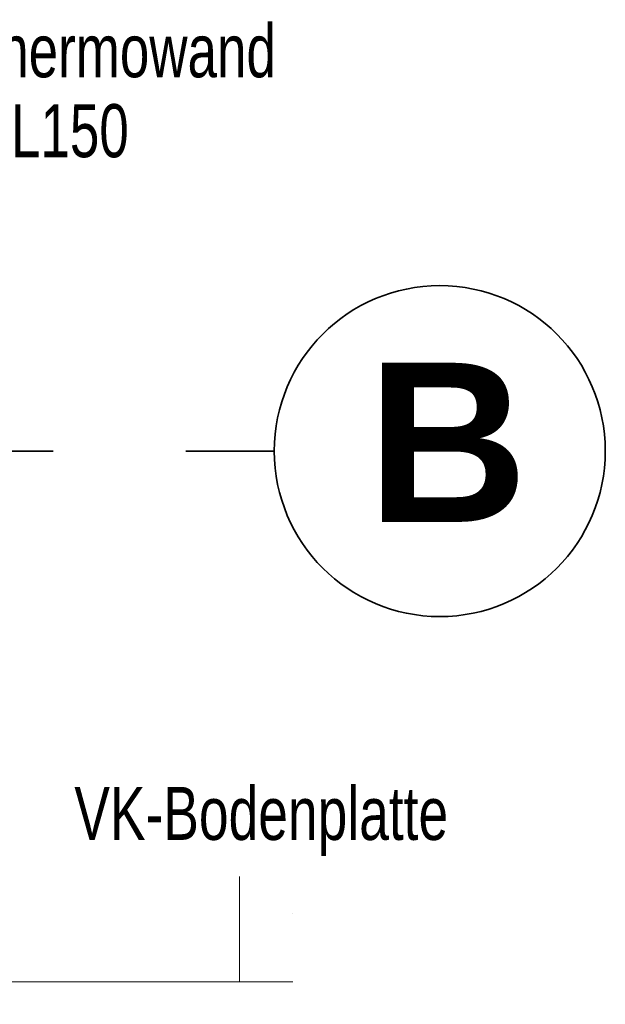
# Model space of a CAD drawing. Header units: metres. Extents: x 1316.5 to 1415.3, y -94.1 to -52.
# Tile 462 of 656: x 1404.324 to 1404.765, y -73.912 to -73.17. Entities that reach past the tile are written whole.
import ezdxf

# ---------------------------------------------------------------- set-up
doc = ezdxf.new("R2010")
doc.units = ezdxf.units.M
for name, pattern in [('AUSGEZOGEN', [0]), ('STRICHLINIE2_S3', [0.055, 0.04, -0.015]), ('STRICHPUNKT2_S5', [0.1, 0.07, -0.01, 0.01, -0.01])]:
    doc.linetypes.add(name, pattern=pattern)
doc.layers.add('XR$4$_42143', color=7, linetype='Continuous')
doc.layers.add('XR$4$_42154', color=7, linetype='Continuous')
for name, color, linetype, lineweight in [('XR$4$Achsen', 4, 'AUSGEZOGEN', 13), ('XR$4$Text 1_100', 3, 'AUSGEZOGEN', 18), ('XR$4$Wand Mauerwerk tr_1', 42, 'AUSGEZOGEN', 18)]:
    doc.layers.add(name, color=color, linetype=linetype, lineweight=lineweight)
doc.styles.add('ARIAL', font='arial.ttf')

msp = doc.modelspace()

# ---------------------------------------------------------------- linework, layer by layer
at = {"layer": 'XR$4$_42143', "color": 7, "linetype": 'AUSGEZOGEN', "lineweight": 13, "transparency": 33554687}
msp.add_line((1404.01996, -73.89537), (1404.52996, -73.89537), dxfattribs=at)
at = {"layer": 'XR$4$_42154', "color": 7, "linetype": 'STRICHLINIE2_S3', "lineweight": 13, "transparency": 33554687}
msp.add_line((1404.52996, -74.0436), (1404.52996, -73.8436), dxfattribs=at)
at = {"layer": 'XR$4$Achsen', "color": 4, "linetype": 'STRICHPUNKT2_S5', "lineweight": 35, "transparency": 33554687}
msp.add_line((1400.24931, -73.49537), (1404.51596, -73.49537), dxfattribs=at)
at = {"layer": 'XR$4$Achsen', "color": 4, "linetype": 'AUSGEZOGEN', "lineweight": 35, "transparency": 33554687}
msp.add_circle((1404.6407, -73.49537), 0.12474, dxfattribs=at)
at = {"layer": 'XR$4$Wand Mauerwerk tr_1', "color": 7, "linetype": 'AUSGEZOGEN', "lineweight": 18, "transparency": 33554687}
msp.add_line((1404.48967, -73.8161), (1404.48967, -73.89537), dxfattribs=at)

# ---------------------------------------------------------------- texts
at = {"layer": 'XR$4$Achsen', "color": 4, "linetype": 'AUSGEZOGEN', "lineweight": 35, "transparency": 33554687, "insert": (1404.58602, -73.54876), "char_height": 0.12, "width": 0.186482, "attachment_point": 7, "style": 'ARIAL'}
msp.add_mtext('\\A1;{\\fArial|i0|b1;\\H0.120000;\\W1.000000;\\C4;B}\\P', dxfattribs=at)
at = {"layer": 'XR$4$Text 1_100', "color": 3, "linetype": 'AUSGEZOGEN', "lineweight": 18, "transparency": 33554687, "insert": (1404.28425, -73.17357), "char_height": 0.04, "width": 0.2486415, "attachment_point": 1, "line_spacing_factor": 0.903614, "style": 'ARIAL'}
msp.add_mtext('\\A1;{\\fArial|i0|b0;\\H0.040000;\\W0.714286;\\C3;Thermowand}\\P{\\fArial|i0|b0;\\H0.040000;\\W0.714286;\\C3;ML150}\\P', dxfattribs=at)
at = {"layer": 'XR$4$Text 1_100', "color": 3, "linetype": 'AUSGEZOGEN', "lineweight": 18, "transparency": 33554687, "insert": (1404.36523, -73.80056), "char_height": 0.04, "width": 0.2952999, "attachment_point": 7, "style": 'ARIAL'}
msp.add_mtext('\\W0.72;VK-Bodenplatte', dxfattribs=at)

doc.saveas('drawing.dxf')
